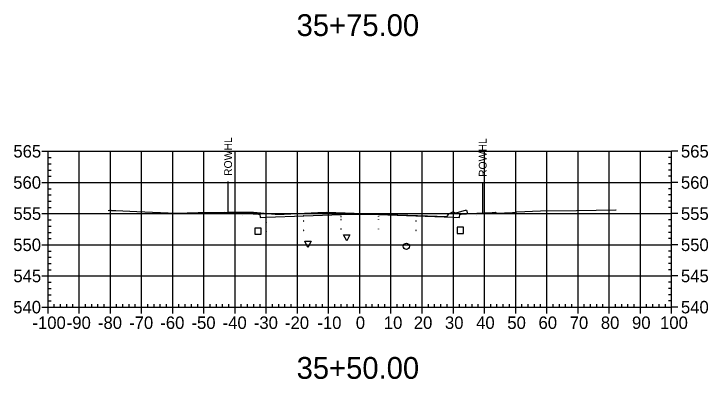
# Model space of a CAD drawing. Extents: x 708103 to 717568, y 374476 to 378707.
# Drawn here: x 710866 to 711088.7, y 377561.5 to 377678.7 of the extents above; entities that cross this region are included whole.
import ezdxf

# ---------------------------------------------------------------- set-up
doc = ezdxf.new("R2010")
doc.units = 0
for name, color, linetype in [('1', 7, 'Continuous'), ('10', 7, 'Continuous'), ('13', 7, 'Continuous'), ('14', 7, 'Continuous'), ('22', 7, 'Continuous'), ('4', 7, 'Continuous'), ('57', 7, 'Continuous'), ('Existing', 7, 'Continuous'), ('XS_Right_of_Way', 7, 'Continuous')]:
    doc.layers.add(name, color=color, linetype=linetype)

msp = doc.modelspace()

# ---------------------------------------------------------------- linework, layer by layer
for points in [[(710958.93, 377612.26), (710959.03, 377612.26), (710959.03, 377612.36), (710958.93, 377612.36)], [(710970.93, 377613.62), (710971.03, 377613.62), (710971.03, 377613.72), (710970.93, 377613.72)], [(710970.93, 377612.62), (710971.03, 377612.62), (710971.03, 377612.72), (710970.93, 377612.72)], [(710976.93, 377613.74), (710977.03, 377613.74), (710977.03, 377613.84), (710976.93, 377613.84)], [(710976.93, 377612.74), (710977.03, 377612.74), (710977.03, 377612.84), (710976.93, 377612.84)], [(710982.93, 377613.62), (710983.03, 377613.62), (710983.03, 377613.72), (710982.93, 377613.72)], [(710982.93, 377612.62), (710983.03, 377612.62), (710983.03, 377612.72), (710982.93, 377612.72)], [(710994.93, 377612.26), (710995.03, 377612.26), (710995.03, 377612.36), (710994.93, 377612.36)], [(710946.93, 377611.78), (710947.03, 377611.78), (710947.03, 377611.88), (710946.93, 377611.88)], [(710970.93, 377609.62), (710971.03, 377609.62), (710971.03, 377609.72), (710970.93, 377609.72)], [(710976.93, 377609.74), (710977.03, 377609.74), (710977.03, 377609.84), (710976.93, 377609.84)], [(710982.93, 377609.62), (710983.03, 377609.62), (710983.03, 377609.72), (710982.93, 377609.72)], [(711006.93, 377611.78), (711007.03, 377611.78), (711007.03, 377611.88), (711006.93, 377611.88)], [(710946.93, 377608.78), (710947.03, 377608.78), (710947.03, 377608.88), (710946.93, 377608.88)], [(710958.93, 377609.26), (710959.03, 377609.26), (710959.03, 377609.36), (710958.93, 377609.36)], [(710994.93, 377609.26), (710995.03, 377609.26), (710995.03, 377609.36), (710994.93, 377609.36)], [(711006.93, 377608.78), (711007.03, 377608.78), (711007.03, 377608.88), (711006.93, 377608.88)]]:
    msp.add_lwpolyline(points, close=True)
at = {"layer": '1'}
for points in [[(710972.79, 377605.86), (710971.79, 377607.86), (710973.79, 377607.86)], [(710960.34, 377603.81), (710959.34, 377605.81), (710961.34, 377605.81)]]:
    msp.add_lwpolyline(points, close=True, dxfattribs=at)
at = {"layer": '10'}
msp.add_lwpolyline([(710943.3, 377608.02), (710945.3, 377608.02), (710945.3, 377610.02), (710943.3, 377610.02)], close=True, dxfattribs=at)
at = {"layer": '13'}
msp.add_circle((710991.92, 377604.16), 1, dxfattribs=at)
at = {"layer": '14'}
for points in [[(710933.48, 377615.05), (710933.48, 377615.1), (710933.48, 377615.05), (710933.43, 377615.05), (710933.48, 377615.05), (710933.48, 377615), (710933.48, 377615.05), (710933.53, 377615.05)], [(710933.48, 377615.05), (710933.48, 377615.1), (710933.48, 377615.05), (710933.43, 377615.05), (710933.48, 377615.05), (710933.48, 377615), (710933.48, 377615.05), (710933.53, 377615.05)], [(710976.98, 377614.46), (710976.98, 377614.51), (710976.98, 377614.46), (710976.93, 377614.46), (710976.98, 377614.46), (710976.98, 377614.41), (710976.98, 377614.46), (710977.03, 377614.46)], [(711020.68, 377614.86), (711020.68, 377614.91), (711020.68, 377614.86), (711020.63, 377614.86), (711020.68, 377614.86), (711020.68, 377614.81), (711020.68, 377614.86), (711020.73, 377614.86)], [(710946.98, 377613.5), (710946.98, 377613.55), (710946.98, 377613.5), (710946.93, 377613.5), (710946.98, 377613.5), (710946.98, 377613.45), (710946.98, 377613.5), (710947.03, 377613.5)], [(710958.98, 377613.98), (710958.98, 377614.03), (710958.98, 377613.98), (710958.93, 377613.98), (710958.98, 377613.98), (710958.98, 377613.93), (710958.98, 377613.98), (710959.03, 377613.98)], [(710994.98, 377613.98), (710994.98, 377614.03), (710994.98, 377613.98), (710994.93, 377613.98), (710994.98, 377613.98), (710994.98, 377613.93), (710994.98, 377613.98), (710995.03, 377613.98)], [(711006.98, 377613.5), (711006.98, 377613.55), (711006.98, 377613.5), (711006.93, 377613.5), (711006.98, 377613.5), (711006.98, 377613.45), (711006.98, 377613.5), (711007.03, 377613.5)]]:
    msp.add_lwpolyline(points, dxfattribs=at)
at = {"layer": '22'}
msp.add_lwpolyline([(710933.48, 377615.05), (710933.48, 377615.06), (710934.48, 377615.02), (710939.48, 377614.82), (710944.48, 377614.42), (710944.9, 377614.42), (710944.98, 377613.42), (710946.98, 377613.5), (710958.98, 377613.98), (710970.98, 377614.34), (710976.98, 377614.46), (710982.98, 377614.34), (710994.98, 377613.98), (711006.98, 377613.5), (711008.98, 377613.42), (711009.07, 377614.42), (711009.48, 377614.42), (711014.48, 377614.82), (711019.48, 377615.02), (711020.48, 377615.06), (711020.68, 377614.86)], dxfattribs=at)
at = {"layer": '4'}
msp.add_lwpolyline([(711008.22, 377608.29), (711010.22, 377608.29), (711010.22, 377610.29), (711008.22, 377610.29)], close=True, dxfattribs=at)
at = {"layer": '57'}
for p, q in [((710874.98, 377634.63), (710876.98, 377634.63)), ((710876.98, 377634.63), (711076.98, 377634.63)), ((710876.98, 377584.63), (710876.98, 377634.63)), ((710876.98, 377584.63), (710876.98, 377634.63)), ((710886.98, 377584.63), (710886.98, 377634.63)), ((710896.98, 377584.63), (710896.98, 377634.63)), ((710906.98, 377584.63), (710906.98, 377634.63)), ((710916.98, 377584.63), (710916.98, 377634.63)), ((710926.98, 377584.63), (710926.98, 377634.63)), ((710936.98, 377584.63), (710936.98, 377634.63)), ((710946.98, 377584.63), (710946.98, 377634.63)), ((710956.98, 377584.63), (710956.98, 377634.63)), ((710966.98, 377584.63), (710966.98, 377634.63)), ((710976.98, 377584.63), (710976.98, 377634.63)), ((710986.98, 377584.63), (710986.98, 377634.63)), ((710996.98, 377584.63), (710996.98, 377634.63)), ((711006.98, 377584.63), (711006.98, 377634.63)), ((711016.98, 377584.63), (711016.98, 377634.63)), ((711026.98, 377584.63), (711026.98, 377634.63)), ((711036.98, 377584.63), (711036.98, 377634.63)), ((711046.98, 377584.63), (711046.98, 377634.63)), ((711056.98, 377584.63), (711056.98, 377634.63)), ((711066.98, 377584.63), (711066.98, 377634.63)), ((711076.98, 377584.63), (711076.98, 377634.63)), ((711076.98, 377584.63), (711076.98, 377634.63)), ((711078.98, 377634.63), (711076.98, 377634.63)), ((710876.98, 377632.63), (710877.98, 377632.63)), ((711076.98, 377632.63), (711075.98, 377632.63)), ((710876.98, 377630.63), (710877.98, 377630.63)), ((711076.98, 377630.63), (711075.98, 377630.63)), ((710876.98, 377628.63), (710877.98, 377628.63)), ((711076.98, 377628.63), (711075.98, 377628.63)), ((710876.98, 377626.63), (710877.98, 377626.63)), ((711076.98, 377626.63), (711075.98, 377626.63)), ((710874.98, 377624.63), (710876.98, 377624.63)), ((710876.98, 377624.63), (711076.98, 377624.63)), ((711078.98, 377624.63), (711076.98, 377624.63)), ((710876.98, 377622.63), (710877.98, 377622.63)), ((711076.98, 377622.63), (711075.98, 377622.63)), ((710876.98, 377620.63), (710877.98, 377620.63)), ((710876.98, 377618.63), (710877.98, 377618.63)), ((711076.98, 377620.63), (711075.98, 377620.63)), ((711076.98, 377618.63), (711075.98, 377618.63)), ((710876.98, 377616.63), (710877.98, 377616.63)), ((711076.98, 377616.63), (711075.98, 377616.63)), ((710874.98, 377614.63), (710876.98, 377614.63)), ((710876.98, 377614.63), (711076.98, 377614.63)), ((711078.98, 377614.63), (711076.98, 377614.63)), ((710876.98, 377612.63), (710877.98, 377612.63)), ((711076.98, 377612.63), (711075.98, 377612.63)), ((710876.98, 377610.63), (710877.98, 377610.63)), ((711076.98, 377610.63), (711075.98, 377610.63)), ((710876.98, 377608.63), (710877.98, 377608.63)), ((711076.98, 377608.63), (711075.98, 377608.63)), ((710876.98, 377606.63), (710877.98, 377606.63)), ((711076.98, 377606.63), (711075.98, 377606.63)), ((710874.98, 377604.63), (710876.98, 377604.63)), ((710876.98, 377604.63), (711076.98, 377604.63)), ((711078.98, 377604.63), (711076.98, 377604.63)), ((710876.98, 377602.63), (710877.98, 377602.63)), ((711076.98, 377602.63), (711075.98, 377602.63)), ((710876.98, 377600.63), (710877.98, 377600.63)), ((710876.98, 377598.63), (710877.98, 377598.63)), ((711076.98, 377600.63), (711075.98, 377600.63)), ((711076.98, 377598.63), (711075.98, 377598.63)), ((710876.98, 377596.63), (710877.98, 377596.63)), ((711076.98, 377596.63), (711075.98, 377596.63)), ((710874.98, 377594.63), (710876.98, 377594.63)), ((710876.98, 377594.63), (711076.98, 377594.63)), ((711078.98, 377594.63), (711076.98, 377594.63)), ((710876.98, 377592.63), (710877.98, 377592.63)), ((711076.98, 377592.63), (711075.98, 377592.63)), ((710876.98, 377590.63), (710877.98, 377590.63)), ((711076.98, 377590.63), (711075.98, 377590.63)), ((710876.98, 377588.63), (710877.98, 377588.63)), ((711076.98, 377588.63), (711075.98, 377588.63)), ((710876.98, 377586.63), (710877.98, 377586.63)), ((710878.98, 377584.63), (710878.98, 377585.63)), ((710880.98, 377584.63), (710880.98, 377585.63)), ((710882.98, 377584.63), (710882.98, 377585.63)), ((710884.98, 377584.63), (710884.98, 377585.63)), ((710888.98, 377584.63), (710888.98, 377585.63)), ((710890.98, 377584.63), (710890.98, 377585.63)), ((710892.98, 377584.63), (710892.98, 377585.63)), ((710894.98, 377584.63), (710894.98, 377585.63)), ((710898.98, 377584.63), (710898.98, 377585.63)), ((710900.98, 377584.63), (710900.98, 377585.63)), ((710902.98, 377584.63), (710902.98, 377585.63)), ((710904.98, 377584.63), (710904.98, 377585.63)), ((710908.98, 377584.63), (710908.98, 377585.63)), ((710910.98, 377584.63), (710910.98, 377585.63)), ((710912.98, 377584.63), (710912.98, 377585.63)), ((710914.98, 377584.63), (710914.98, 377585.63)), ((710918.98, 377584.63), (710918.98, 377585.63)), ((710920.98, 377584.63), (710920.98, 377585.63)), ((710922.98, 377584.63), (710922.98, 377585.63)), ((710924.98, 377584.63), (710924.98, 377585.63)), ((710928.98, 377584.63), (710928.98, 377585.63)), ((710930.98, 377584.63), (710930.98, 377585.63)), ((710932.98, 377584.63), (710932.98, 377585.63)), ((710934.98, 377584.63), (710934.98, 377585.63)), ((710938.98, 377584.63), (710938.98, 377585.63)), ((710940.98, 377584.63), (710940.98, 377585.63)), ((710942.98, 377584.63), (710942.98, 377585.63)), ((710944.98, 377584.63), (710944.98, 377585.63)), ((710948.98, 377584.63), (710948.98, 377585.63)), ((710950.98, 377584.63), (710950.98, 377585.63)), ((710952.98, 377584.63), (710952.98, 377585.63)), ((710954.98, 377584.63), (710954.98, 377585.63)), ((710958.98, 377584.63), (710958.98, 377585.63)), ((710960.98, 377584.63), (710960.98, 377585.63)), ((710962.98, 377584.63), (710962.98, 377585.63)), ((710964.98, 377584.63), (710964.98, 377585.63)), ((710968.98, 377584.63), (710968.98, 377585.63)), ((710970.98, 377584.63), (710970.98, 377585.63)), ((710972.98, 377584.63), (710972.98, 377585.63)), ((710974.98, 377584.63), (710974.98, 377585.63)), ((710978.98, 377584.63), (710978.98, 377585.63)), ((710980.98, 377584.63), (710980.98, 377585.63)), ((710982.98, 377584.63), (710982.98, 377585.63)), ((710984.98, 377584.63), (710984.98, 377585.63)), ((710988.98, 377584.63), (710988.98, 377585.63)), ((710990.98, 377584.63), (710990.98, 377585.63)), ((710992.98, 377584.63), (710992.98, 377585.63)), ((710994.98, 377584.63), (710994.98, 377585.63)), ((710998.98, 377584.63), (710998.98, 377585.63)), ((711000.98, 377584.63), (711000.98, 377585.63)), ((711002.98, 377584.63), (711002.98, 377585.63)), ((711004.98, 377584.63), (711004.98, 377585.63)), ((711008.98, 377584.63), (711008.98, 377585.63)), ((711010.98, 377584.63), (711010.98, 377585.63)), ((711012.98, 377584.63), (711012.98, 377585.63)), ((711014.98, 377584.63), (711014.98, 377585.63)), ((711018.98, 377584.63), (711018.98, 377585.63)), ((711020.98, 377584.63), (711020.98, 377585.63)), ((711022.98, 377584.63), (711022.98, 377585.63)), ((711024.98, 377584.63), (711024.98, 377585.63)), ((711028.98, 377584.63), (711028.98, 377585.63)), ((711030.98, 377584.63), (711030.98, 377585.63)), ((711032.98, 377584.63), (711032.98, 377585.63)), ((711034.98, 377584.63), (711034.98, 377585.63)), ((711038.98, 377584.63), (711038.98, 377585.63)), ((711040.98, 377584.63), (711040.98, 377585.63)), ((711042.98, 377584.63), (711042.98, 377585.63)), ((711044.98, 377584.63), (711044.98, 377585.63)), ((711048.98, 377584.63), (711048.98, 377585.63)), ((711050.98, 377584.63), (711050.98, 377585.63)), ((711052.98, 377584.63), (711052.98, 377585.63)), ((711054.98, 377584.63), (711054.98, 377585.63)), ((711058.98, 377584.63), (711058.98, 377585.63)), ((711060.98, 377584.63), (711060.98, 377585.63)), ((711062.98, 377584.63), (711062.98, 377585.63)), ((711064.98, 377584.63), (711064.98, 377585.63)), ((711068.98, 377584.63), (711068.98, 377585.63)), ((711070.98, 377584.63), (711070.98, 377585.63)), ((711072.98, 377584.63), (711072.98, 377585.63)), ((711074.98, 377584.63), (711074.98, 377585.63)), ((711076.98, 377586.63), (711075.98, 377586.63)), ((710874.98, 377584.63), (710876.98, 377584.63)), ((710876.98, 377584.63), (711076.98, 377584.63)), ((710876.98, 377584.63), (711076.98, 377584.63)), ((710876.98, 377582.63), (710876.98, 377584.63)), ((710886.98, 377582.63), (710886.98, 377584.63)), ((710896.98, 377582.63), (710896.98, 377584.63)), ((710906.98, 377582.63), (710906.98, 377584.63)), ((710916.98, 377582.63), (710916.98, 377584.63)), ((710926.98, 377582.63), (710926.98, 377584.63)), ((710936.98, 377582.63), (710936.98, 377584.63)), ((710946.98, 377582.63), (710946.98, 377584.63)), ((710956.98, 377582.63), (710956.98, 377584.63)), ((710966.98, 377582.63), (710966.98, 377584.63)), ((710976.98, 377582.63), (710976.98, 377584.63)), ((710986.98, 377582.63), (710986.98, 377584.63)), ((710996.98, 377582.63), (710996.98, 377584.63)), ((711006.98, 377582.63), (711006.98, 377584.63)), ((711016.98, 377582.63), (711016.98, 377584.63)), ((711026.98, 377582.63), (711026.98, 377584.63)), ((711036.98, 377582.63), (711036.98, 377584.63)), ((711046.98, 377582.63), (711046.98, 377584.63)), ((711056.98, 377582.63), (711056.98, 377584.63)), ((711066.98, 377582.63), (711066.98, 377584.63)), ((711076.98, 377582.63), (711076.98, 377584.63)), ((711078.98, 377584.63), (711076.98, 377584.63))]:
    msp.add_line(p, q, dxfattribs=at)
at = {"layer": 'Existing'}
msp.add_lwpolyline([(710896.26, 377615.67), (710896.68, 377615.7), (710896.77, 377615.7), (710896.91, 377615.7), (710897.11, 377615.7), (710897.35, 377615.69), (710897.62, 377615.69), (710897.9, 377615.67), (710898.18, 377615.66), (710898.43, 377615.65), (710898.7, 377615.63), (710905.44, 377615.31), (710918.1, 377614.81), (710925.14, 377614.97), (710929.15, 377614.99), (710929.35, 377614.99), (710931.11, 377615.04), (710933.34, 377615.05), (710934.87, 377615.1), (710936.58, 377615.16), (710938.24, 377615.13), (710939.65, 377615.1), (710941.33, 377615.15), (710942.91, 377615.15), (710949.84, 377614.51), (710952.73, 377614.49), (710963.53, 377614.95), (710966.3, 377615.09), (710981.21, 377614.55), (710982.85, 377614.49), (711004.99, 377613.69), (711005.08, 377613.88), (711005.51, 377614.62), (711006.84, 377615.22), (711007.65, 377614.87), (711008.19, 377615.01), (711010.86, 377615.73), (711011.19, 377615.79), (711011.23, 377615.72), (711011.57, 377614.69), (711023.37, 377614.91), (711024.97, 377614.87), (711026.97, 377615.14), (711027.1, 377615.15), (711027.4, 377615.17), (711034.96, 377615.56), (711046.45, 377615.62), (711059.05, 377615.86), (711059.2, 377615.91)], dxfattribs=at)
at = {"layer": 'XS_Right_of_Way'}
for p, q in [((710934.66, 377624.96), (710934.66, 377614.96)), ((711016.33, 377624.64), (711016.33, 377614.64))]:
    msp.add_line(p, q, dxfattribs=at)

# ---------------------------------------------------------------- texts
at = {"layer": '1'}
for s, p in [('35+75.00', (710956.71, 377671.63)), ('35+50.00', (710956.71, 377561.63))]:
    msp.add_text(s, height=7, dxfattribs=at).set_placement(p)
at = {"layer": '14'}
for p in [(710934.45, 377614.97), (710934.45, 377614.3), (710939.45, 377614.1), (711014.45, 377614.1), (711019.45, 377614.97), (711019.45, 377614.3)]:
    msp.add_text('+', height=0.1, dxfattribs=at).set_placement(p)
at = {"layer": '57'}
for s, p in [('565', (710865.86, 377632.63)), ('565', (711079.98, 377632.63)), ('560', (710865.81, 377622.63)), ('560', (711079.98, 377622.63)), ('555', (710865.86, 377612.63)), ('555', (711079.98, 377612.63)), ('550', (710865.81, 377602.63)), ('550', (711079.98, 377602.63)), ('545', (710865.86, 377592.63)), ('545', (711079.98, 377592.63)), ('540', (710865.81, 377582.63)), ('540', (711079.98, 377582.63)), ('-100', (710871.97, 377577.63)), ('-90', (710882.98, 377577.63)), ('-80', (710892.98, 377577.63)), ('-70', (710902.98, 377577.63)), ('-60', (710912.98, 377577.63)), ('-50', (710922.98, 377577.63)), ('-40', (710932.98, 377577.63)), ('-30', (710942.98, 377577.63)), ('-20', (710952.98, 377577.63)), ('-10', (710963.37, 377577.63)), ('0', (710975.69, 377577.63)), ('10', (710984.68, 377577.63)), ('20', (710994.29, 377577.63)), ('30', (711004.29, 377577.63)), ('40', (711014.29, 377577.63)), ('50', (711024.29, 377577.63)), ('60', (711034.29, 377577.63)), ('70', (711044.29, 377577.63)), ('80', (711054.29, 377577.63)), ('90', (711064.29, 377577.63)), ('100', (711073.28, 377577.63))]:
    msp.add_text(s, height=4, dxfattribs=at).set_placement(p)
at = {"layer": 'XS_Right_of_Way'}
for p in [(710935.98, 377626.72), (711017.65, 377626.4)]:
    msp.add_text('ROWHL', height=2.5, rotation=90, dxfattribs=at).set_placement(p)

doc.saveas('drawing.dxf')
